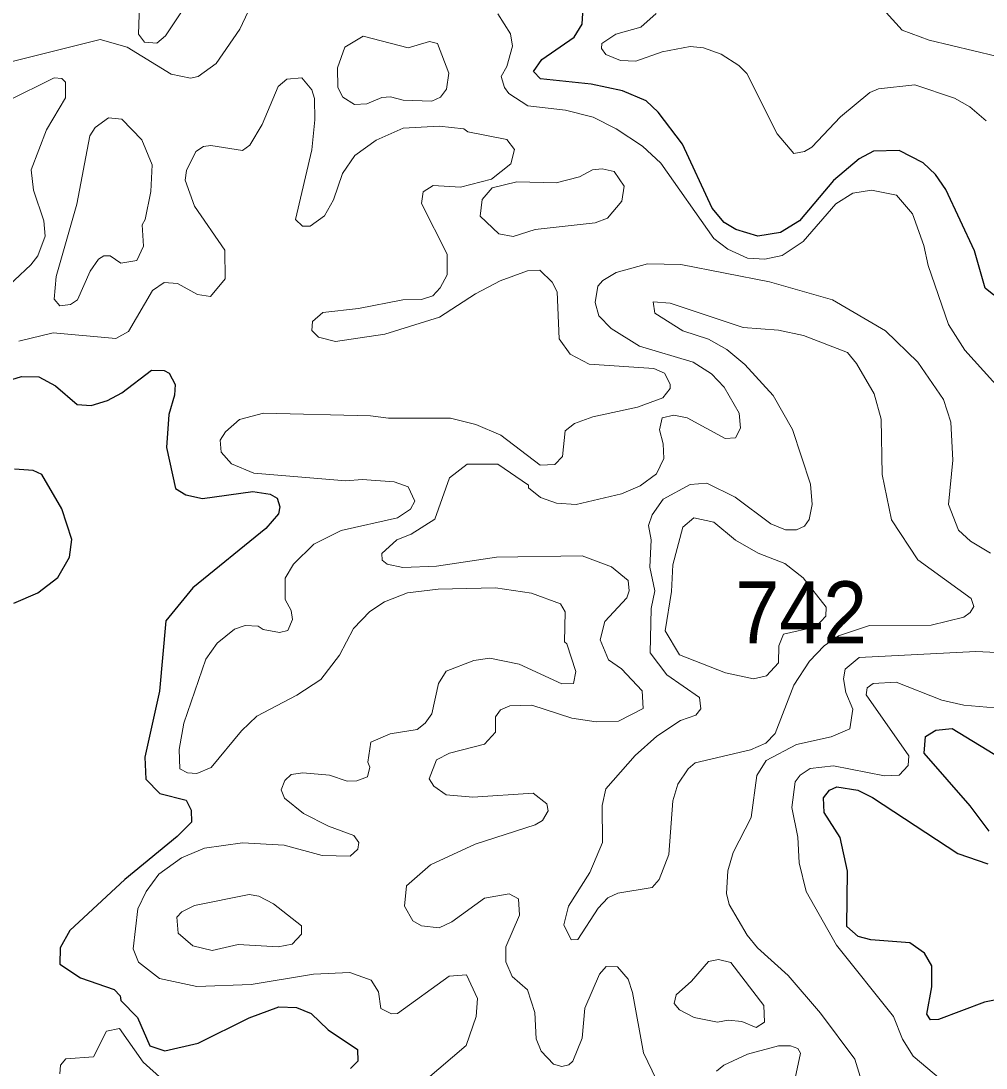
# Model space of a CAD drawing. Extents: x 763.2 to 816.8, y 7896.5 to 7952.7.
# Drawn here: x 794.826 to 797.312, y 7936.371 to 7939.07 of the extents above; entities that cross this region are included whole.
import ezdxf

# ---------------------------------------------------------------- set-up
doc = ezdxf.new("R2010")
doc.units = 0
doc.header["$LTSCALE"] = 0.064
doc.layers.add('1', color=7, linetype='Continuous', lineweight=25)
doc.layers.add('2', color=7, linetype='Continuous', lineweight=13)
doc.layers.add('21', color=7, linetype='Continuous')

msp = doc.modelspace()

# ---------------------------------------------------------------- linework, layer by layer
at = {"layer": '1'}
for points in [[(796.1676, 7938.9703), (796.2511, 7939.0278), (796.2719, 7939.0618), (796.2734, 7939.09)], [(796.4365, 7938.8643), (796.3758, 7938.8901), (796.2952, 7938.9071), (796.1646, 7938.9206), (796.1467, 7938.9396), (796.1676, 7938.9703)], [(797.3322, 7938.3631), (797.3105, 7938.381), (797.2826, 7938.4773), (797.2085, 7938.6351), (797.1825, 7938.6738), (797.1502, 7938.7044), (797.0888, 7938.7361), (797.0228, 7938.7342), (796.9854, 7938.7149), (796.9197, 7938.659), (796.8322, 7938.5551), (796.7832, 7938.5244), (796.7243, 7938.5148), (796.6674, 7938.5322), (796.6377, 7938.5502), (796.6071, 7938.5875), (796.5306, 7938.752), (796.4677, 7938.8349), (796.4365, 7938.8643)], [(794.6985, 7938.1137), (794.8275, 7938.1539), (794.8719, 7938.1526), (794.9153, 7938.1292), (794.971, 7938.0814), (795.0067, 7938.079), (795.0487, 7938.0919), (795.0856, 7938.1118), (795.162, 7938.1702)], [(795.162, 7938.1702), (795.1953, 7938.1687), (795.2075, 7938.162), (795.2235, 7938.1331), (795.2219, 7938.1051), (795.2072, 7938.0552)], [(795.2072, 7938.0552), (795.2008, 7937.9704), (795.2244, 7937.865), (795.2507, 7937.8487), (795.2935, 7937.8391), (795.4234, 7937.8568), (795.4684, 7937.8507), (795.4863, 7937.8404), (795.4929, 7937.8176), (795.4895, 7937.7996), (795.4569, 7937.7618), (795.2685, 7937.6087), (795.1991, 7937.5242), (795.1825, 7937.3427), (795.1449, 7937.1725), (795.1481, 7937.1154), (795.1838, 7937.0786), (795.2513, 7937.0613), (795.2643, 7937.036), (795.2655, 7937.0052), (795.2285, 7936.968), (795.0935, 7936.8574), (794.9517, 7936.7256), (794.9267, 7936.681), (794.9259, 7936.6393), (794.9798, 7936.6035), (795.0658, 7936.5734), (795.0816, 7936.5575), (795.0831, 7936.5452), (795.1266, 7936.5012), (795.1583, 7936.4289), (795.1966, 7936.416), (795.2828, 7936.4355), (795.4141, 7936.5009), (795.4907, 7936.529), (795.5358, 7936.5273), (795.5739, 7936.5117), (795.6171, 7936.47), (795.6929, 7936.4193), (795.6935, 7936.3887), (795.6754, 7936.3702)], [(794.8079, 7937.5694), (794.8694, 7937.5961), (794.9212, 7937.6358), (794.9512, 7937.6876), (794.9572, 7937.7337), (794.9309, 7937.8125), (794.88, 7937.9012), (794.8577, 7937.9109), (794.8091, 7937.9143)], [(797.3201, 7936.9815), (797.2713, 7937.0468), (797.1533, 7937.1826), (797.1567, 7937.2258), (797.183, 7937.2418), (797.225, 7937.2467), (797.4407, 7937.115)], [(797.3865, 7936.5569), (797.3083, 7936.5408), (797.19, 7936.4966), (797.1693, 7936.4954), (797.16, 7936.5103), (797.1727, 7936.5808), (797.1727, 7936.6345), (797.154, 7936.6675), (797.1161, 7936.6936), (797.0158, 7936.7017), (796.9829, 7936.7099), (796.9534, 7936.7363), (796.9553, 7936.879), (796.9363, 7936.9651), (796.8951, 7937.0295), (796.8933, 7937.0674), (796.9093, 7937.0873), (796.9279, 7937.0959), (796.9821, 7937.0878), (797.0198, 7937.0689), (797.2395, 7936.924), (797.3167, 7936.8975)]]:
    msp.add_lwpolyline(points, dxfattribs=at)
at = {"layer": '2'}
for points in [[(795.2926, 7939.2077), (795.2942, 7939.2672), (795.2825, 7939.3186), (795.2584, 7939.3634), (795.2379, 7939.3843), (795.2116, 7939.3823), (795.1889, 7939.36), (795.1483, 7939.2814), (795.1347, 7939.2104), (795.1285, 7939.0362), (795.1439, 7939.0155), (795.1762, 7939.0128), (795.1984, 7939.0316), (795.2619, 7939.1277)], [(795.811, 7938.866), (795.8846, 7938.8632), (795.9065, 7938.8737), (795.9227, 7938.8945), (795.9286, 7938.9352), (795.8988, 7939.012), (795.8783, 7939.0173), (795.8235, 7939.001), (795.7078, 7939.0305), (795.6607, 7939.0021), (795.6411, 7938.9492), (795.6427, 7938.8981), (795.6554, 7938.8735), (795.6855, 7938.8547), (795.7172, 7938.856), (795.7555, 7938.8728), (795.7784, 7938.8742)], [(795.161, 7938.6305), (795.1644, 7938.6994), (795.1376, 7938.7634), (795.0857, 7938.817), (795.0511, 7938.8198), (795.0171, 7938.7954), (795.0032, 7938.7742), (794.9703, 7938.5976), (794.9171, 7938.4114), (794.9115, 7938.353), (794.9264, 7938.3359), (794.9539, 7938.3387), (794.9715, 7938.3514), (795.0039, 7938.4246), (795.0258, 7938.4559), (795.0395, 7938.4646), (795.0562, 7938.4642), (795.0836, 7938.4454), (795.1246, 7938.4522), (795.1413, 7938.4897), (795.1383, 7938.5445), (795.1458, 7938.5582)], [(796.3739, 7938.6057), (796.3802, 7938.6445), (796.3545, 7938.6815), (796.3233, 7938.6885), (796.2981, 7938.6866), (796.2652, 7938.6681), (796.2045, 7938.6527), (796.1032, 7938.6556), (796.0402, 7938.6396), (796.0143, 7938.6097), (796.0093, 7938.5668), (796.0569, 7938.5211), (796.0941, 7938.5145), (796.1505, 7938.5322), (796.3056, 7938.5492), (796.3373, 7938.5619)], [(797.0124, 7937.5118), (797.1707, 7937.5123), (797.2553, 7937.5336), (797.2714, 7937.5449), (797.2809, 7937.5609), (797.2737, 7937.5816), (797.1367, 7937.6812), (797.0686, 7937.7843), (797.0446, 7937.9014), (797.0426, 7938.0433), (797.0245, 7938.1091), (796.9791, 7938.1867), (796.9556, 7938.215), (796.8422, 7938.2592), (796.7776, 7938.2728), (796.6863, 7938.2795), (796.4985, 7938.3429), (796.4552, 7938.3462), (796.4593, 7938.3165), (796.5311, 7938.2715), (796.5976, 7938.2497), (796.6442, 7938.223), (796.6911, 7938.1842), (796.7643, 7938.1047), (796.8142, 7938.017), (796.8602, 7937.8758), (796.8647, 7937.8238), (796.8568, 7937.7853), (796.8449, 7937.7677), (796.8242, 7937.7587), (796.7958, 7937.7588), (796.7579, 7937.7742), (796.666, 7937.8426), (796.5928, 7937.8783), (796.5499, 7937.8752), (796.4808, 7937.8372), (796.4518, 7937.7968), (796.4431, 7937.7692), (796.4495, 7937.7326), (796.4463, 7937.6625), (796.4594, 7937.6008), (796.4497, 7937.5556), (796.4467, 7937.4414), (796.4896, 7937.3849), (796.574, 7937.3264), (796.5777, 7937.2973), (796.5644, 7937.2806), (796.5252, 7937.267), (796.4641, 7937.2265), (796.4085, 7937.1766), (796.3331, 7937.091), (796.3232, 7937.0483), (796.3246, 7936.9522), (796.2914, 7936.8754), (796.237, 7936.7885), (796.2248, 7936.7403), (796.2434, 7936.7013), (796.2606, 7936.7023), (796.3128, 7936.7831), (796.3382, 7936.8099), (796.3634, 7936.8217), (796.4521, 7936.8364), (796.47, 7936.8573), (796.4954, 7936.9213), (796.5056, 7937.0599), (796.5187, 7937.1026), (796.545, 7937.1421), (796.5631, 7937.1583), (796.706, 7937.1915), (796.7449, 7937.2088), (796.769, 7937.2335), (796.8175, 7937.358), (796.8577, 7937.4201), (796.8956, 7937.4597), (796.9319, 7937.4848)], [(796.5022, 7937.5998), (796.5056, 7937.668), (796.5315, 7937.7652), (796.5595, 7937.7892), (796.6112, 7937.7778), (796.6666, 7937.7315), (796.7251, 7937.698), (796.7941, 7937.6715), (796.8409, 7937.6347), (796.9008, 7937.5588), (796.8999, 7937.5361), (796.8741, 7937.5083), (796.7908, 7937.4896), (796.7787, 7937.4591), (796.7776, 7937.416), (796.747, 7937.3824), (796.7132, 7937.3746), (796.6415, 7937.3902), (796.523, 7937.4361), (796.486, 7937.4978)], [(795.4764, 7936.7941), (795.4387, 7936.8145), (795.4141, 7936.8184), (795.2729, 7936.7903), (795.2403, 7936.774), (795.2272, 7936.7603), (795.2306, 7936.7186), (795.2684, 7936.6859), (795.3184, 7936.6739), (795.3854, 7936.6901), (795.489, 7936.6838), (795.5251, 7936.6909), (795.5485, 7936.7161), (795.5485, 7936.7381)], [(796.5975, 7936.6461), (796.6232, 7936.6506), (796.6552, 7936.6435), (796.7399, 7936.5329), (796.7416, 7936.4897), (796.7206, 7936.4755), (796.6831, 7936.4915), (796.648, 7936.4947), (796.6207, 7936.4899), (796.5608, 7936.5016), (796.5223, 7936.5214), (796.5092, 7936.5379), (796.5139, 7936.5598), (796.5536, 7936.5953)]]:
    msp.add_lwpolyline(points, close=True, dxfattribs=at)
for points in [[(795.411, 7939.0946), (795.3896, 7939.0486), (795.3293, 7938.9605), (795.2825, 7938.9267), (795.2625, 7938.9221), (795.2133, 7938.9331), (795.0993, 7939.0022), (795.0302, 7939.0221), (794.7996, 7938.9649), (794.7668, 7938.9681), (794.7409, 7938.9863), (794.7444, 7939.0264), (794.7939, 7939.0881)], [(797.3537, 7938.1145), (797.2574, 7938.2214), (797.2156, 7938.2877), (797.1632, 7938.4398), (797.1525, 7938.491), (797.123, 7938.5728), (797.0816, 7938.6211), (797.0177, 7938.6342), (796.9691, 7938.6261), (796.9252, 7938.5987), (796.8413, 7938.5017), (796.787, 7938.4655), (796.7424, 7938.4557), (796.6977, 7938.4584), (796.6476, 7938.482), (796.6108, 7938.5095), (796.4743, 7938.7034), (796.4272, 7938.7473), (796.3592, 7938.7921), (796.3, 7938.8217), (796.2288, 7938.8399), (796.1322, 7938.8511), (796.0832, 7938.8826), (796.0714, 7938.898), (796.0635, 7938.9266), (796.0775, 7938.9524), (796.0926, 7939.0045), (796.0871, 7939.0365), (796.0544, 7939.0885)], [(796.4628, 7939.0887), (796.4231, 7939.0539), (796.3585, 7939.036), (796.3226, 7939.0117), (796.3215, 7938.9989), (796.3328, 7938.9835), (796.3709, 7938.9681), (796.4102, 7938.9664), (796.4784, 7938.9899), (796.55, 7939.0042), (796.5848, 7939.0007), (796.6304, 7938.9844), (796.6758, 7938.9552), (796.6965, 7938.9344), (796.7744, 7938.779), (796.8171, 7938.7285), (796.8445, 7938.7333), (796.8639, 7938.7446), (796.9378, 7938.823), (797.0129, 7938.8858), (797.0356, 7938.8948), (797.1293, 7938.9055), (797.2313, 7938.8713), (797.2708, 7938.8484), (797.3128, 7938.8128)], [(798.3166, 7939.0781), (798.2053, 7939.0284), (798.1172, 7939.0112), (798.0367, 7939.0145), (797.8867, 7939.0419), (797.7135, 7939.0486), (797.5887, 7939.0418), (797.5647, 7939.0227), (797.5547, 7939.0012), (797.5572, 7938.8915), (797.5476, 7938.865), (797.5337, 7938.8565), (797.495, 7938.8694), (797.4362, 7938.9379), (797.3957, 7938.965), (797.1656, 7939.0207), (797.0962, 7939.0461), (797.055, 7939.0913)], [(794.7905, 7938.8631), (794.9114, 7938.9235), (794.9311, 7938.9217), (794.9409, 7938.9125), (794.9408, 7938.8716), (794.892, 7938.7895), (794.8523, 7938.6863), (794.8587, 7938.6334), (794.8852, 7938.5548), (794.8881, 7938.5156), (794.8692, 7938.4648), (794.8511, 7938.441), (794.766, 7938.3625)], [(794.8201, 7938.2449), (794.9088, 7938.2662), (795.0703, 7938.2515), (795.1028, 7938.2691), (795.1648, 7938.3752), (795.1948, 7938.3954), (795.2291, 7938.3931), (795.281, 7938.3645), (795.3144, 7938.36), (795.3517, 7938.4051), (795.3515, 7938.4793), (795.2727, 7938.5923), (795.2489, 7938.6593), (795.2521, 7938.6841), (795.2769, 7938.7332), (795.2961, 7938.7459), (795.315, 7938.7492), (795.3965, 7938.7363), (795.4158, 7938.7499), (795.4473, 7938.8027), (795.4887, 7938.901), (795.5114, 7938.9202), (795.5492, 7938.9236), (795.5751, 7938.8921), (795.5819, 7938.8696), (795.5834, 7938.8151), (795.5756, 7938.7377), (795.5333, 7938.5585), (795.5514, 7938.5412), (795.5715, 7938.5413), (795.6078, 7938.5673), (795.6314, 7938.6091), (795.6543, 7938.6771), (795.6861, 7938.7235), (795.7408, 7938.7625), (795.8107, 7938.7932), (795.9038, 7938.7988), (795.9668, 7938.7922), (795.9775, 7938.7838), (796.0776, 7938.7642), (796.0979, 7938.7384), (796.0877, 7938.702), (796.0387, 7938.6624), (795.9581, 7938.6411), (795.8878, 7938.6458), (795.8626, 7938.6294), (795.8582, 7938.599), (795.9237, 7938.4684), (795.9237, 7938.4154), (795.9062, 7938.3823), (795.887, 7938.3612), (795.8579, 7938.3519), (795.8095, 7938.3514), (795.6955, 7938.3285), (795.6039, 7938.3184), (795.5767, 7938.2953), (795.5755, 7938.2719), (795.5923, 7938.255), (795.6364, 7938.2436), (795.7637, 7938.2625), (795.9046, 7938.3061), (795.9968, 7938.3669), (796.0604, 7938.4004), (796.1308, 7938.4255), (796.1625, 7938.4273), (796.1944, 7938.3965), (796.2076, 7938.372), (796.2124, 7938.2508), (796.2412, 7938.2111), (796.2901, 7938.1856), (796.4561, 7938.1741), (796.4838, 7938.1623), (796.4988, 7938.1341), (796.4987, 7938.1224), (796.4801, 7938.0986), (796.4142, 7938.0742), (796.2991, 7938.0495)], [(796.4405, 7938.4437), (796.3597, 7938.4216), (796.3248, 7938.4009), (796.3119, 7938.3861), (796.3052, 7938.3445), (796.3147, 7938.3099)], [(797.3235, 7937.698), (797.2725, 7937.7293), (797.2415, 7937.7574), (797.2156, 7937.824), (797.227, 7937.9382), (797.2219, 7938.0361), (797.2028, 7938.094), (797.1366, 7938.1906), (797.0538, 7938.2715), (796.917, 7938.3514), (796.7545, 7938.3975), (796.5259, 7938.442), (796.4405, 7938.4437)], [(796.3147, 7938.3099), (796.3467, 7938.2774), (796.4195, 7938.2321), (796.5581, 7938.1906), (796.6047, 7938.1604), (796.6377, 7938.1261), (796.6762, 7938.0587), (796.6795, 7938.0205), (796.6667, 7937.9956), (796.6404, 7937.9936), (796.5427, 7938.0466), (796.5077, 7938.0543), (796.4777, 7938.0469), (796.4711, 7938.0165), (796.4808, 7937.9803), (796.4825, 7937.9423), (796.4637, 7937.9026), (796.4217, 7937.872), (796.3736, 7937.8514), (796.2565, 7937.8235), (796.2056, 7937.8272), (796.1644, 7937.842), (796.1334, 7937.8666), (796.1333, 7937.8737), (796.055, 7937.9276), (795.9753, 7937.9275), (795.9297, 7937.892), (795.892, 7937.7861), (795.8317, 7937.747), (795.7947, 7937.733), (795.7555, 7937.697), (795.7568, 7937.6799), (795.7699, 7937.6697), (795.8098, 7937.6614), (795.8968, 7937.6648), (796.0513, 7937.6876), (796.2716, 7937.691), (796.3478, 7937.6631), (796.3902, 7937.6278), (796.3933, 7937.6014), (796.3869, 7937.5827), (796.33, 7937.5222), (796.3182, 7937.4747), (796.3396, 7937.4234), (796.3736, 7937.4), (796.4261, 7937.3431), (796.4291, 7937.2981), (796.3651, 7937.2655), (796.3076, 7937.2638), (796.2449, 7937.273), (796.1426, 7937.3067), (796.0855, 7937.3049), (796.0616, 7937.2942), (796.0489, 7937.2764), (796.0484, 7937.2366), (796.0202, 7937.2056), (795.9297, 7937.1829), (795.897, 7937.1657), (795.878, 7937.1165), (795.8895, 7937.0978), (795.9215, 7937.0753), (795.9905, 7937.0698), (796.1459, 7937.0797), (796.1811, 7937.0523), (796.1846, 7937.0341), (796.1699, 7937.009), (796.1511, 7936.9978), (795.9961, 7936.9482), (795.8809, 7936.8949), (795.8195, 7936.8405), (795.8145, 7936.7889), (795.8357, 7936.7511), (795.8576, 7936.7381), (795.9036, 7936.733), (795.9363, 7936.748), (796.02, 7936.8087), (796.0841, 7936.8201)], [(796.1638, 7937.9247), (796.062, 7938.0023), (795.998, 7938.03), (795.9329, 7938.046), (795.7725, 7938.0461), (795.7265, 7938.0526), (795.4505, 7938.0591), (795.3887, 7938.0428), (795.3529, 7938.0109), (795.339, 7937.9896), (795.3418, 7937.9582), (795.368, 7937.9283), (795.4256, 7937.9045), (795.6627, 7937.885), (795.705, 7937.8881), (795.7876, 7937.8819), (795.8238, 7937.8696), (795.8411, 7937.8326), (795.8293, 7937.8118), (795.7961, 7937.7895), (795.651, 7937.7566), (795.5808, 7937.7212), (795.5283, 7937.6701), (795.5064, 7937.6337), (795.5065, 7937.5784), (795.5223, 7937.5503), (795.5259, 7937.5275), (795.5132, 7937.4993), (795.4917, 7937.494), (795.4503, 7937.5017), (795.4375, 7937.5103), (795.4038, 7937.5117), (795.3763, 7937.5025), (795.3312, 7937.4664), (795.3026, 7937.4248), (795.2455, 7937.26), (795.2333, 7937.1922), (795.2355, 7937.1425), (795.2551, 7937.1324), (795.2787, 7937.1308), (795.316, 7937.146), (795.3941, 7937.2402), (795.4335, 7937.278), (795.5369, 7937.3324), (795.5982, 7937.3723), (795.6463, 7937.4354), (795.6826, 7937.5043), (795.7248, 7937.548), (795.7627, 7937.5727), (795.8219, 7937.5957), (795.9007, 7937.6055), (796.0486, 7937.6088), (796.1414, 7937.5955), (796.2157, 7937.5677), (796.2278, 7937.5471), (796.2263, 7937.4699), (796.2327, 7937.4649), (796.2553, 7937.3934), (796.2493, 7937.3623), (796.2191, 7937.3611), (796.1098, 7937.4121), (796.0337, 7937.428), (795.9928, 7937.4215), (795.9218, 7937.3942), (795.9017, 7937.3625), (795.8845, 7937.2843), (795.8677, 7937.2603), (795.8467, 7937.2437), (795.7769, 7937.2326), (795.7271, 7937.2114), (795.72, 7937.16), (795.725, 7937.147), (795.7187, 7937.1221), (795.691, 7937.1112), (795.6668, 7937.111), (795.6207, 7937.1258), (795.5523, 7937.1322), (795.5222, 7937.1275), (795.5058, 7937.1125), (795.4965, 7937.0884), (795.5051, 7937.0664), (795.5536, 7937.027), (795.6182, 7936.9944), (795.6835, 7936.9708), (795.6968, 7936.9524), (795.6942, 7936.9356), (795.6744, 7936.9171), (795.6016, 7936.9187), (795.5038, 7936.9453), (795.3971, 7936.9515), (795.2992, 7936.9383), (795.2396, 7936.9133), (795.1812, 7936.8709), (795.1488, 7936.8262), (795.1274, 7936.782)], [(796.2991, 7938.0495), (796.2519, 7938.0323), (796.2279, 7938.0139), (796.2209, 7937.9476), (796.2011, 7937.9264), (796.1638, 7937.9247)], [(796.9985, 7936.3157), (796.9748, 7936.3938), (796.8861, 7936.5131), (796.8023, 7936.6101), (796.7237, 7936.6809), (796.6969, 7936.7134), (796.6504, 7936.7928), (796.6437, 7936.8209), (796.6469, 7936.8792), (796.6607, 7936.9266), (796.7073, 7937.0166), (796.7222, 7937.1251), (796.7461, 7937.1639), (796.8242, 7937.205), (796.9138, 7937.2246), (796.9619, 7937.2457), (796.9689, 7937.2963), (796.9508, 7937.3395), (796.9451, 7937.3743), (796.9497, 7937.399), (796.9857, 7937.4291), (797.2859, 7937.4444), (797.3944, 7937.4395)], [(797.1119, 7937.151), (797.1134, 7937.176), (797.0037, 7937.3328), (797.006, 7937.3509), (797.0212, 7937.3626), (797.0808, 7937.3654)], [(797.0808, 7937.3654), (797.1981, 7937.319), (797.2556, 7937.3064), (797.3338, 7937.3)], [(797.195, 7936.3423), (797.1243, 7936.4023), (797.097, 7936.446), (797.0741, 7936.5043), (796.927, 7936.6882), (796.8491, 7936.8263), (796.8307, 7936.9004), (796.8276, 7936.9664), (796.8122, 7937.0427), (796.8209, 7937.1085), (796.8332, 7937.1263), (796.859, 7937.1436), (796.9191, 7937.1504), (797.0505, 7937.1241), (797.0889, 7937.1262), (797.1119, 7937.151)], [(796.0841, 7936.8201), (796.108, 7936.8072), (796.1108, 7936.7654), (796.0754, 7936.6834), (796.0752, 7936.6449), (796.0911, 7936.607), (796.1311, 7936.5725), (796.1503, 7936.5141), (796.1534, 7936.4464), (796.1662, 7936.4146), (796.1983, 7936.3814), (796.2192, 7936.3749), (796.2379, 7936.3792), (796.2482, 7936.3892), (796.2718, 7936.448), (796.279, 7936.5257), (796.3164, 7936.6129), (796.3339, 7936.6326), (796.3627, 7936.6321), (796.3901, 7936.6003), (796.4019, 7936.5661), (796.4295, 7936.4105), (796.4962, 7936.2733)], [(795.1274, 7936.782), (795.1151, 7936.6785), (795.1289, 7936.6442), (795.1833, 7936.6022), (795.2795, 7936.5818), (795.4191, 7936.5868)], [(795.4191, 7936.5868), (795.5793, 7936.613), (795.6732, 7936.6173), (795.7286, 7936.5977), (795.7474, 7936.5676), (795.7532, 7936.5246), (795.7805, 7936.5111), (795.7965, 7936.5115), (795.9294, 7936.6078), (795.974, 7936.6113), (796.0025, 7936.5505), (795.9991, 7936.5039), (795.9727, 7936.4292), (795.8676, 7936.3393)], [(795.1919, 7936.3405), (795.141, 7936.3865), (795.0798, 7936.473), (795.0463, 7936.4663), (795.0131, 7936.3998), (794.9415, 7936.3948), (794.928, 7936.3787), (794.9264, 7936.3563)], [(796.6178, 7936.3633), (796.6366, 7936.379), (796.6981, 7936.407), (796.7777, 7936.4286), (796.8083, 7936.4289), (796.8273, 7936.422), (796.8341, 7936.4095), (796.8126, 7936.3088)]]:
    msp.add_lwpolyline(points, dxfattribs=at)

# ---------------------------------------------------------------- texts
at = {"layer": '21', "width": 0.95}
msp.add_text('742', height=0.16, dxfattribs=at).set_placement((796.6668, 7937.4657))

doc.saveas('drawing.dxf')
